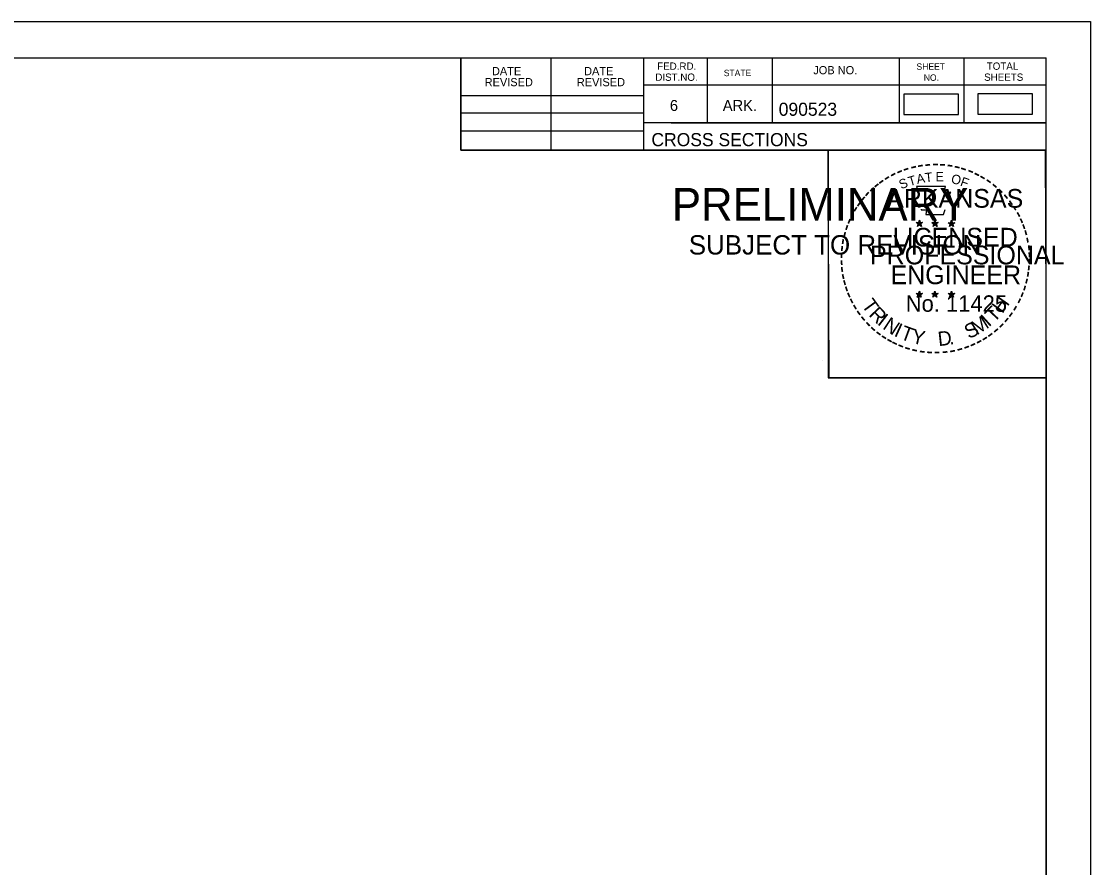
# Model space of a CAD drawing. Extents: x 1406028 to 1412453, y 321733 to 325986.
# Drawn here: x 1406638.4 to 1406752.8, y 324188.9 to 324279.4 of the extents above; entities that cross this region are included whole.
import ezdxf

# ---------------------------------------------------------------- set-up
doc = ezdxf.new("R2010")
doc.units = 0
for name, color, linetype in [('R_Border', 7, 'Continuous'), ('R_Border PE', 7, 'Continuous'), ('R_Border Prem', 7, 'Continuous'), ('R_Fin Surface', 7, 'Continuous'), ('R_No Plot', 7, 'Continuous')]:
    doc.layers.add(name, color=color, linetype=linetype)

msp = doc.modelspace()

# ---------------------------------------------------------------- linework, layer by layer
at = {"layer": 'R_Border'}
for p, q in [((1406431.89, 324275.49), (1406748.07, 324275.49)), ((1406685.43, 324265.61), (1406685.43, 324275.49)), ((1406695.11, 324265.61), (1406695.11, 324275.49)), ((1406704.97, 324275.49), (1406704.97, 324265.61)), ((1406711.81, 324275.49), (1406711.81, 324268.55)), ((1406718.75, 324275.49), (1406718.75, 324268.55)), ((1406732.33, 324275.49), (1406732.33, 324268.55)), ((1406739.27, 324275.49), (1406739.27, 324268.55)), ((1406748.07, 324070.03), (1406748.07, 324275.49)), ((1406748.07, 324272.55), (1406704.97, 324272.55)), ((1406748.07, 324272.57), (1406748.07, 324272.57)), ((1406685.43, 324271.47), (1406704.97, 324271.47)), ((1406685.43, 324269.61), (1406704.97, 324269.61)), ((1406748.07, 324268.55), (1406704.97, 324268.55)), ((1406707.93, 324268.55), (1406748.07, 324268.55)), ((1406685.43, 324267.67), (1406704.97, 324267.67)), ((1406748.07, 324265.61), (1406685.43, 324265.61))]:
    msp.add_line(p, q, dxfattribs=at)
at = {"layer": 'R_Border PE'}
for p, q in [((1406734.5, 324258.12), (1406734.46, 324257.87)), ((1406734.5, 324257.76), (1406734.5, 324258.12)), ((1406734.5, 324258.12), (1406734.55, 324257.87)), ((1406736.17, 324258.12), (1406736.13, 324257.87)), ((1406736.17, 324257.76), (1406736.17, 324258.12)), ((1406736.17, 324258.12), (1406736.22, 324257.87)), ((1406737.94, 324258.11), (1406737.9, 324257.86)), ((1406737.94, 324257.74), (1406737.94, 324258.11)), ((1406737.94, 324258.11), (1406737.99, 324257.86)), ((1406734.15, 324257.87), (1406734.5, 324257.76)), ((1406734.15, 324257.87), (1406734.41, 324257.82)), ((1406734.15, 324257.87), (1406734.39, 324257.74)), ((1406734.29, 324257.46), (1406734.5, 324257.76)), ((1406734.29, 324257.46), (1406734.41, 324257.7)), ((1406734.29, 324257.46), (1406734.5, 324257.68)), ((1406734.85, 324257.87), (1406734.5, 324257.76)), ((1406734.72, 324257.46), (1406734.5, 324257.76)), ((1406734.72, 324257.46), (1406734.5, 324257.67)), ((1406734.85, 324257.87), (1406734.56, 324257.82)), ((1406734.72, 324257.46), (1406734.58, 324257.75)), ((1406734.85, 324257.87), (1406734.65, 324257.76)), ((1406735.82, 324257.87), (1406736.17, 324257.76)), ((1406735.82, 324257.87), (1406736.08, 324257.82)), ((1406735.82, 324257.87), (1406736.06, 324257.74)), ((1406735.96, 324257.46), (1406736.17, 324257.76)), ((1406735.96, 324257.46), (1406736.08, 324257.7)), ((1406735.96, 324257.46), (1406736.17, 324257.68)), ((1406736.52, 324257.87), (1406736.17, 324257.76)), ((1406736.39, 324257.46), (1406736.17, 324257.76)), ((1406736.39, 324257.46), (1406736.17, 324257.67)), ((1406736.52, 324257.87), (1406736.23, 324257.82)), ((1406736.39, 324257.46), (1406736.25, 324257.75)), ((1406736.52, 324257.87), (1406736.32, 324257.76)), ((1406737.59, 324257.85), (1406737.94, 324257.74)), ((1406737.59, 324257.85), (1406737.84, 324257.81)), ((1406737.59, 324257.85), (1406737.83, 324257.73)), ((1406737.72, 324257.45), (1406737.94, 324257.74)), ((1406737.72, 324257.45), (1406737.85, 324257.69)), ((1406737.72, 324257.45), (1406737.94, 324257.66)), ((1406738.28, 324257.85), (1406737.94, 324257.74)), ((1406738.15, 324257.45), (1406737.94, 324257.74)), ((1406738.15, 324257.45), (1406737.94, 324257.66)), ((1406738.28, 324257.85), (1406738, 324257.81)), ((1406738.15, 324257.45), (1406738.01, 324257.74)), ((1406738.28, 324257.85), (1406738.08, 324257.75)), ((1406734.15, 324250.29), (1406734.5, 324250.18)), ((1406734.15, 324250.29), (1406734.4, 324250.25)), ((1406734.15, 324250.29), (1406734.39, 324250.17)), ((1406734.28, 324249.89), (1406734.5, 324250.18)), ((1406734.28, 324249.89), (1406734.41, 324250.13)), ((1406734.28, 324249.89), (1406734.5, 324250.1)), ((1406734.5, 324250.55), (1406734.46, 324250.3)), ((1406734.5, 324250.18), (1406734.5, 324250.55)), ((1406734.5, 324250.55), (1406734.55, 324250.3)), ((1406734.85, 324250.29), (1406734.5, 324250.18)), ((1406734.71, 324249.89), (1406734.5, 324250.18)), ((1406734.71, 324249.89), (1406734.5, 324250.1)), ((1406734.85, 324250.29), (1406734.56, 324250.24)), ((1406734.71, 324249.89), (1406734.58, 324250.18)), ((1406734.85, 324250.29), (1406734.64, 324250.19)), ((1406735.82, 324250.29), (1406736.17, 324250.18)), ((1406735.82, 324250.29), (1406736.07, 324250.25)), ((1406735.82, 324250.29), (1406736.06, 324250.17)), ((1406735.95, 324249.89), (1406736.17, 324250.18)), ((1406735.95, 324249.89), (1406736.08, 324250.13)), ((1406735.95, 324249.89), (1406736.17, 324250.1)), ((1406736.17, 324250.55), (1406736.13, 324250.3)), ((1406736.17, 324250.18), (1406736.17, 324250.55)), ((1406736.17, 324250.55), (1406736.22, 324250.3)), ((1406736.52, 324250.29), (1406736.17, 324250.18)), ((1406736.38, 324249.89), (1406736.17, 324250.18)), ((1406736.38, 324249.89), (1406736.17, 324250.1)), ((1406736.52, 324250.29), (1406736.23, 324250.24)), ((1406736.38, 324249.89), (1406736.24, 324250.18)), ((1406736.52, 324250.29), (1406736.31, 324250.19)), ((1406737.59, 324250.28), (1406737.94, 324250.17)), ((1406737.59, 324250.28), (1406737.84, 324250.24)), ((1406737.59, 324250.28), (1406737.82, 324250.16)), ((1406737.72, 324249.88), (1406737.94, 324250.17)), ((1406737.72, 324249.88), (1406737.85, 324250.12)), ((1406737.72, 324249.88), (1406737.93, 324250.09)), ((1406737.94, 324250.54), (1406737.89, 324250.29)), ((1406738.15, 324249.88), (1406737.93, 324250.09)), ((1406737.94, 324250.17), (1406737.94, 324250.54)), ((1406737.94, 324250.54), (1406737.98, 324250.29)), ((1406738.28, 324250.28), (1406737.94, 324250.17)), ((1406738.15, 324249.88), (1406737.94, 324250.17)), ((1406738.28, 324250.28), (1406738, 324250.23)), ((1406738.15, 324249.88), (1406738.01, 324250.17)), ((1406738.28, 324250.28), (1406738.08, 324250.18))]:
    msp.add_line(p, q, dxfattribs=at)
for points in [[(1406734.2, 324261.74), (1406734.46, 324260.92)], [(1406737.71, 324260.82), (1406737.85, 324261.11), (1406737.16, 324261.08), (1406737.31, 324261.74), (1406734.2, 324261.74)], [(1406734.69, 324259.32), (1406734.69, 324259.23), (1406735.25, 324259.22), (1406735.2, 324258.74), (1406737.07, 324258.74), (1406737.27, 324259.28)], [(1406734.5, 324258.12), (1406734.72, 324257.46), (1406734.15, 324257.87), (1406734.85, 324257.87), (1406734.29, 324257.46), (1406734.5, 324258.12)], [(1406736.17, 324258.12), (1406736.39, 324257.46), (1406735.82, 324257.87), (1406736.52, 324257.87), (1406735.96, 324257.46), (1406736.17, 324258.12)], [(1406737.94, 324258.11), (1406738.15, 324257.45), (1406737.59, 324257.85), (1406738.28, 324257.85), (1406737.72, 324257.45), (1406737.94, 324258.11)], [(1406734.5, 324250.55), (1406734.71, 324249.89), (1406734.15, 324250.29), (1406734.85, 324250.29), (1406734.28, 324249.89), (1406734.5, 324250.55)], [(1406736.17, 324250.55), (1406736.38, 324249.89), (1406735.82, 324250.29), (1406736.52, 324250.29), (1406735.95, 324249.89), (1406736.17, 324250.55)], [(1406737.94, 324250.54), (1406738.15, 324249.88), (1406737.59, 324250.28), (1406738.28, 324250.28), (1406737.72, 324249.88), (1406737.94, 324250.54)]]:
    msp.add_lwpolyline(points, dxfattribs=at)
for centre, radius in [((1406734.5, 324257.75), 0.172), ((1406734.5, 324257.75), 0.145), ((1406734.5, 324257.75), 0.116), ((1406734.5, 324257.75), 0.0991), ((1406734.5, 324257.75), 0.0747), ((1406734.5, 324257.75), 0.0495), ((1406734.5, 324257.75), 0.0296), ((1406736.17, 324257.75), 0.172), ((1406736.17, 324257.75), 0.145), ((1406736.17, 324257.75), 0.116), ((1406736.17, 324257.75), 0.0991), ((1406736.17, 324257.75), 0.0747), ((1406736.17, 324257.75), 0.0495), ((1406736.17, 324257.75), 0.0296), ((1406737.94, 324257.74), 0.172), ((1406737.94, 324257.74), 0.145), ((1406737.94, 324257.74), 0.116), ((1406737.94, 324257.74), 0.0991), ((1406737.94, 324257.74), 0.0747), ((1406737.94, 324257.74), 0.0495), ((1406737.94, 324257.74), 0.0296), ((1406734.5, 324250.18), 0.172), ((1406734.5, 324250.18), 0.145), ((1406734.5, 324250.18), 0.116), ((1406734.5, 324250.18), 0.0991), ((1406734.5, 324250.18), 0.0747), ((1406734.5, 324250.18), 0.0495), ((1406734.5, 324250.18), 0.0296), ((1406736.17, 324250.18), 0.172), ((1406736.17, 324250.18), 0.145), ((1406736.17, 324250.18), 0.116), ((1406736.17, 324250.18), 0.0991), ((1406736.17, 324250.18), 0.0747), ((1406736.17, 324250.18), 0.0495), ((1406736.17, 324250.18), 0.0296), ((1406737.93, 324250.17), 0.172), ((1406737.93, 324250.17), 0.145), ((1406737.93, 324250.17), 0.116), ((1406737.93, 324250.17), 0.0991), ((1406737.93, 324250.17), 0.0747), ((1406737.93, 324250.17), 0.0495), ((1406737.93, 324250.17), 0.0296)]:
    msp.add_circle(centre, radius, dxfattribs=at)
at = {"layer": 'R_Fin Surface'}
for points in [[(1406732.85, 324269.44), (1406738.68, 324269.44), (1406738.68, 324271.62), (1406732.85, 324271.62)], [(1406740.76, 324269.47), (1406746.59, 324269.47), (1406746.59, 324271.65), (1406740.76, 324271.65)]]:
    msp.add_lwpolyline(points, close=True, dxfattribs=at)
at = {"layer": 'R_No Plot'}
for p, q in [((1406419.49, 324279.39), (1406752.82, 324279.39)), ((1406724.1, 324243.16), (1406724.1, 324243.16))]:
    msp.add_line(p, q, dxfattribs=at)
for points in [[(1406419.48, 324279.39), (1406752.82, 324279.39), (1406752.82, 324066.05), (1406419.48, 324066.05)], [(1406665.81, 324275.49), (1406685.43, 324275.49), (1406685.43, 324265.61), (1406701.54, 324265.61), (1406724.74, 324265.61), (1406724.74, 324241.28), (1406748.07, 324241.28), (1406748.07, 324070.03), (1406431.89, 324070.03), (1406431.89, 324275.49)], [(1406724.74, 324265.61), (1406747.95, 324265.61), (1406748.07, 324241.28), (1406724.86, 324241.28)]]:
    msp.add_lwpolyline(points, close=True, dxfattribs=at)

# ---------------------------------------------------------------- texts
at = {"layer": 'R_Border'}
for s, height, p in [('DATE', 0.879, (1406688.77, 324273.63)), ('DATE', 0.879, (1406698.63, 324273.63)), ('FED.RD.', 0.782, (1406706.45, 324274.21)), ('STATE', 0.684, (1406713.57, 324273.53)), ('JOB NO.', 0.879, (1406723.15, 324273.73)), ('SHEET', 0.684, (1406734.19, 324274.21)), ('TOTAL', 0.782, (1406741.71, 324274.21)), ('REVISED', 0.879, (1406687.99, 324272.45)), ('REVISED', 0.879, (1406697.85, 324272.45)), ('DIST.NO.', 0.782, (1406706.25, 324273.03)), ('NO.', 0.684, (1406734.97, 324273.03)), ('SHEETS', 0.782, (1406741.43, 324273.03)), ('6', 1.17, (1406707.81, 324269.81)), ('ARK.', 1.172, (1406713.47, 324269.81)), ('090523', 1.4, (1406719.45, 324269.29)), ('CROSS SECTIONS', 1.4, (1406705.83, 324266.04))]:
    msp.add_text(s, height=height, rotation=360, dxfattribs=at).set_placement(p)
at = {"layer": 'R_Border PE'}
for s, height, rotation, p in [('-', 1.6, 13.6301, (1406733.69, 324263.11)), ('-', 1.6, 10.2193, (1406734.37, 324263.27)), ('-', 1.6, 5.8968, (1406735.1, 324263.38)), ('-', 1.6, 0.1862, (1406735.87, 324263.46)), ('-', 1.6, 357.743, (1406736.6, 324263.44)), ('-', 1.6, 352.1617, (1406737.34, 324263.39)), ('-', 1.6, 347.2049, (1406738.06, 324263.27)), ('-', 1.6, 342.3362, (1406738.69, 324263.12)), ('-', 1.6, 34.0636, (1406731.08, 324261.92)), ('-', 1.6, 28.7918, (1406731.68, 324262.29)), ('-', 1.6, 24.3072, (1406732.31, 324262.6)), ('-', 1.6, 19.1761, (1406732.94, 324262.87)), ('T', 1, 16.4036, (1406733.46, 324261.75)), ('A', 1, 11.2132, (1406734.29, 324262)), ('T', 1, 6.0228, (1406735.14, 324262.17)), ('E', 1, 0.8323, (1406736.24, 324262.28)), ('O', 1, 350.4515, (1406737.85, 324262.07)), ('F', 1, 340.0707, (1406738.8, 324261.84)), ('-', 1.6, 337.8551, (1406739.43, 324262.9)), ('-', 1.6, 334.1211, (1406740.06, 324262.62)), ('-', 1.6, 329.6409, (1406740.64, 324262.34)), ('-', 1.6, 42.9622, (1406729.59, 324260.73)), ('-', 1.6, 38.9507, (1406730.03, 324261.14)), ('-', 1.6, 36.2317, (1406730.5, 324261.52)), ('ARKANSAS', 2, 360, (1406731.05, 324259.46)), ('S', 1, 21.594, (1406732.55, 324261.42)), ('-', 1.6, 325.8627, (1406741.28, 324261.98)), ('-', 1.6, 320.5297, (1406741.89, 324261.55)), ('-', 1.6, 315.5786, (1406742.49, 324261.07)), ('-', 1.6, 50.6142, (1406728.74, 324259.76)), ('-', 1.6, 48.423, (1406729.14, 324260.25)), ('-', 1.6, 309.8797, (1406743.06, 324260.52)), ('-', 1.6, 58.0706, (1406728, 324258.67)), ('-', 1.6, 54.2325, (1406728.33, 324259.19)), ('-', 1.6, 306.6522, (1406743.58, 324259.91)), ('-', 1.4, 303.6753, (1406744.07, 324259.35)), ('-', 1.6, 67.7743, (1406727.43, 324257.44)), ('-', 1.6, 62.8713, (1406727.69, 324258.05)), ('-', 1.6, 299.6684, (1406744.39, 324258.74)), ('-', 1.6, 294.6628, (1406744.71, 324258.13)), ('-', 1.6, 72.3945, (1406727.21, 324256.81)), ('LICENSED', 2, 360, (1406731.65, 324255.31)), ('DWB', 0.01, 360, (1406734.49, 324257.75)), ('DWB', 0.01, 360, (1406736.16, 324257.75)), ('DWB', 0.01, 360, (1406737.92, 324257.74)), ('-', 1.6, 290.5728, (1406744.97, 324257.55)), ('-', 1.6, 285.1233, (1406745.2, 324256.97)), ('-', 1.6, 81.2013, (1406726.88, 324255.39)), ('-', 1.6, 75.461, (1406727.02, 324256.1)), ('-', 1.6, 280.5493, (1406745.4, 324256.23)), ('-', 1.6, 89.0622, (1406726.78, 324253.99)), ('-', 1.6, 85.1863, (1406726.81, 324254.69)), ('PROFESSIONAL', 2, 360, (1406729.22, 324253.4)), ('-', 1.6, 276.5962, (1406745.57, 324255.46)), ('-', 1.6, 274.3301, (1406745.63, 324254.74)), ('-', 1.6, 94.1959, (1406726.82, 324253.27)), ('-', 1.6, 269.9407, (1406745.66, 324254.11)), ('-', 1.6, 98.9479, (1406726.89, 324252.6)), ('-', 1.6, 101.7149, (1406727.02, 324251.87)), ('ENGINEER', 2, 360, (1406731.41, 324251.28)), ('-', 1.6, 260.9953, (1406745.57, 324252.79)), ('-', 1.6, 263.5172, (1406745.64, 324253.44)), ('-', 1.6, 105.4578, (1406727.19, 324251.27)), ('-', 1.6, 255.7626, (1406745.46, 324252.11)), ('-', 1.6, 109.0874, (1406727.4, 324250.64)), ('-', 1.6, 114.0643, (1406727.66, 324250.05)), ('No. 11425', 1.757, 360, (1406733.04, 324248.33)), ('DWB', 0.01, 360, (1406734.49, 324250.18)), ('DWB', 0.01, 360, (1406736.16, 324250.18)), ('DWB', 0.01, 360, (1406737.92, 324250.17)), ('-', 1.6, 247.8887, (1406745.06, 324250.72)), ('-', 1.6, 252.8681, (1406745.28, 324251.39)), ('-', 1.6, 115.7289, (1406727.96, 324249.43)), ('-', 1.6, 120.4471, (1406728.32, 324248.84)), ('T', 1.54, 306.0406, (1406728.26, 324249.02)), ('R', 1.54, 314.005, (1406729.02, 324247.97)), ('T', 1.54, 46.6444, (1406742.49, 324247.11)), ('H', 1.54, 54.6088, (1406743.38, 324248.06)), ('-', 1.6, 239.0712, (1406744.4, 324249.33)), ('-', 1.6, 244.6197, (1406744.79, 324250.09)), ('-', 1.6, 125.8934, (1406728.72, 324248.28)), ('-', 1.6, 130.7181, (1406729.18, 324247.73)), ('I', 1.54, 321.9694, (1406729.92, 324247.04)), ('N', 1.54, 326.5002, (1406730.49, 324246.57)), ('M', 1.54, 32.6563, (1406740.64, 324245.79)), ('I', 1.54, 42.1136, (1406741.93, 324246.64)), ('-', 1.6, 233.8452, (1406744, 324248.68)), ('-', 1.6, 134.2238, (1406729.7, 324247.18)), ('-', 1.6, 138.9338, (1406730.22, 324246.72)), ('I', 1.54, 335.3603, (1406731.7, 324245.78)), ('T', 1.54, 339.8912, (1406732.36, 324245.46)), ('S', 1.54, 26.9312, (1406739.8, 324245.38)), ('-', 1.6, 225.7653, (1406743.09, 324247.55)), ('-', 1.6, 231.2538, (1406743.57, 324248.12)), ('-', 1.6, 144.6463, (1406730.78, 324246.31)), ('-', 1.6, 148.0898, (1406731.34, 324245.94)), ('-', 1.6, 151.5704, (1406731.92, 324245.62)), ('Y', 1.54, 347.8556, (1406733.58, 324245.01)), ('D', 1.54, 6.3969, (1406736.56, 324244.65)), ('-', 1.6, 212.2491, (1406741.48, 324246.18)), ('-', 1.6, 215.7363, (1406742.02, 324246.57)), ('-', 1.6, 221.0851, (1406742.57, 324247.04)), ('-', 1.6, 154.6002, (1406732.44, 324245.37)), ('-', 1.6, 158.5612, (1406733.07, 324245.12)), ('-', 1.6, 162.7983, (1406733.75, 324244.9)), ('-', 1.6, 167.5555, (1406734.47, 324244.74)), ('.', 1.54, 13.7642, (1406737.75, 324244.78)), ('-', 1.6, 195.4743, (1406739.01, 324245)), ('-', 1.6, 200.7184, (1406739.68, 324245.25)), ('-', 1.6, 204.2516, (1406740.3, 324245.52)), ('-', 1.6, 207.3568, (1406740.93, 324245.84)), ('-', 1.6, 173.1155, (1406735.24, 324244.63)), ('-', 1.6, 176.5183, (1406735.99, 324244.58)), ('-', 1.6, 181.5918, (1406736.73, 324244.6)), ('-', 1.6, 185.8167, (1406737.54, 324244.67)), ('-', 1.6, 191.2858, (1406738.28, 324244.8))]:
    msp.add_text(s, height=height, rotation=rotation, dxfattribs=at).set_placement(p)
at = {"layer": 'R_Border Prem'}
for s, height, p in [('PRELIMINARY', 3.5, (1406708.02, 324258.07)), ('DWB', 0.01, (1406708.77, 324259.92)), ('SUBJECT TO REVISION', 2.0751, (1406709.83, 324254.45))]:
    msp.add_text(s, height=height, rotation=360, dxfattribs=at).set_placement(p)

doc.saveas('drawing.dxf')
